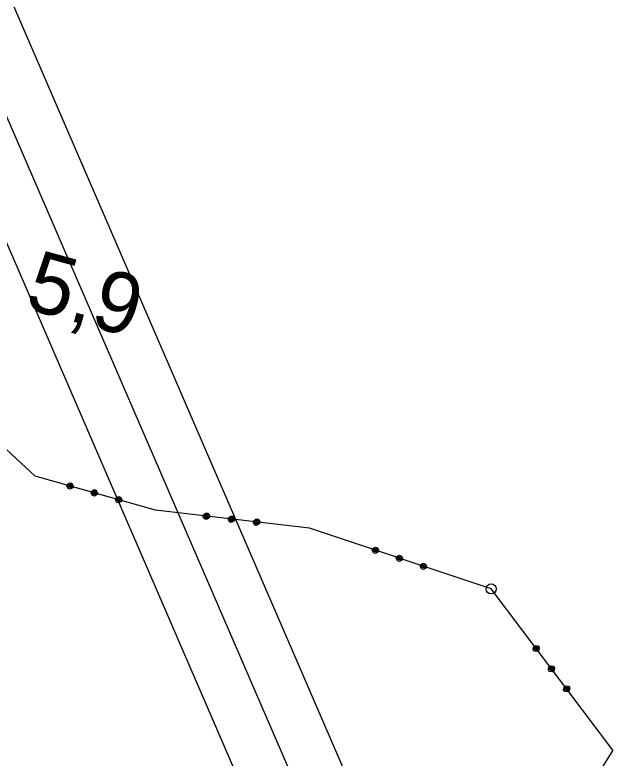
# Model space of a CAD drawing. Extents: x -866656 to -858817, y -1041816 to -1038653.
# Drawn here: x -864532.9 to -864473.3, y -1041446.5 to -1041373 of the extents above; entities that cross this region are included whole.
import ezdxf

# ---------------------------------------------------------------- set-up
doc = ezdxf.new("R2010")
doc.units = 0
for name, color, linetype in [('tisk ramy', 7, 'Continuous'), ('Vrstva 1', 7, 'Continuous'), ('Vrstva 21', 7, 'Continuous'), ('Vrstva 3', 7, 'Continuous'), ('Vrstva 7', 7, 'Continuous')]:
    doc.layers.add(name, color=color, linetype=linetype)

msp = doc.modelspace()

# ---------------------------------------------------------------- linework, layer by layer
at = {"layer": 'tisk ramy'}
for points in [[(-865224.278, -1040522.071), (-864724.074, -1041678.518), (-864451.49, -1041560.616), (-864951.694, -1040404.169)], [(-864954.298, -1040410.743), (-864458.064, -1041558.012), (-864721.47, -1041671.944), (-865217.704, -1040524.675)]]:
    msp.add_lwpolyline(points, close=True, dxfattribs=at)
at = {"layer": 'Vrstva 1'}
for radius in [0.5, 0.5, 0.01, 0.01]:
    msp.add_circle((-864485.82, -1041429.74), radius, dxfattribs=at)
at = {"layer": 'Vrstva 21'}
msp.add_lwpolyline([(-864598.121, -1041400.684), (-864542.042, -1041376.428), (-864494.403, -1041486.567), (-864550.482, -1041510.823)], close=True, dxfattribs=at)
at = {"layer": 'Vrstva 3'}
for p, q in [((-864530.92, -1041418.58), (-864564.95, -1041387.08)), ((-864530.92, -1041418.58), (-864564.95, -1041387.08)), ((-864519.01, -1041421.96), (-864530.92, -1041418.58)), ((-864519.01, -1041421.96), (-864530.92, -1041418.58)), ((-864527.782, -1041419.574), (-864527.727, -1041419.382)), ((-864527.782, -1041419.574), (-864527.727, -1041419.382)), ((-864527.644, -1041419.821), (-864527.782, -1041419.574)), ((-864527.644, -1041419.821), (-864527.782, -1041419.574)), ((-864527.727, -1041419.382), (-864527.48, -1041419.244)), ((-864527.727, -1041419.382), (-864527.48, -1041419.244)), ((-864527.631, -1041419.409), (-864527.685, -1041419.601)), ((-864527.631, -1041419.409), (-864527.685, -1041419.601)), ((-864527.685, -1041419.601), (-864527.617, -1041419.725)), ((-864527.685, -1041419.601), (-864527.617, -1041419.725)), ((-864527.617, -1041419.725), (-864527.507, -1041419.34)), ((-864527.617, -1041419.725), (-864527.507, -1041419.34)), ((-864527.411, -1041419.367), (-864527.52, -1041419.752)), ((-864527.411, -1041419.367), (-864527.52, -1041419.752)), ((-864527.507, -1041419.34), (-864527.315, -1041419.395)), ((-864527.507, -1041419.34), (-864527.315, -1041419.395)), ((-864527.48, -1041419.244), (-864527.288, -1041419.298)), ((-864527.48, -1041419.244), (-864527.288, -1041419.298)), ((-864527.315, -1041419.395), (-864527.424, -1041419.779)), ((-864527.315, -1041419.395), (-864527.424, -1041419.779)), ((-864527.424, -1041419.779), (-864527.301, -1041419.71)), ((-864527.424, -1041419.779), (-864527.301, -1041419.71)), ((-864527.301, -1041419.71), (-864527.246, -1041419.518)), ((-864527.301, -1041419.71), (-864527.246, -1041419.518)), ((-864527.288, -1041419.298), (-864527.15, -1041419.545)), ((-864527.288, -1041419.298), (-864527.15, -1041419.545)), ((-864527.15, -1041419.545), (-864527.204, -1041419.738)), ((-864527.15, -1041419.545), (-864527.204, -1041419.738)), ((-864527.451, -1041419.876), (-864527.644, -1041419.821)), ((-864527.451, -1041419.876), (-864527.644, -1041419.821)), ((-864527.204, -1041419.738), (-864527.451, -1041419.876)), ((-864527.204, -1041419.738), (-864527.451, -1041419.876)), ((-864525.377, -1041420.257), (-864525.322, -1041420.064)), ((-864525.377, -1041420.257), (-864525.322, -1041420.064)), ((-864525.239, -1041420.504), (-864525.377, -1041420.257)), ((-864525.239, -1041420.504), (-864525.377, -1041420.257)), ((-864525.322, -1041420.064), (-864525.075, -1041419.926)), ((-864525.322, -1041420.064), (-864525.075, -1041419.926)), ((-864525.226, -1041420.091), (-864525.28, -1041420.284)), ((-864525.226, -1041420.091), (-864525.28, -1041420.284)), ((-864525.28, -1041420.284), (-864525.212, -1041420.407)), ((-864525.28, -1041420.284), (-864525.212, -1041420.407)), ((-864525.212, -1041420.407), (-864525.102, -1041420.023)), ((-864525.212, -1041420.407), (-864525.102, -1041420.023)), ((-864525.006, -1041420.05), (-864525.115, -1041420.435)), ((-864525.006, -1041420.05), (-864525.115, -1041420.435)), ((-864525.102, -1041420.023), (-864524.91, -1041420.077)), ((-864525.102, -1041420.023), (-864524.91, -1041420.077)), ((-864525.075, -1041419.926), (-864524.883, -1041419.981)), ((-864525.075, -1041419.926), (-864524.883, -1041419.981)), ((-864524.799, -1041420.42), (-864525.046, -1041420.558)), ((-864524.799, -1041420.42), (-864525.046, -1041420.558)), ((-864524.91, -1041420.077), (-864525.019, -1041420.462)), ((-864524.91, -1041420.077), (-864525.019, -1041420.462)), ((-864525.019, -1041420.462), (-864524.896, -1041420.393)), ((-864525.019, -1041420.462), (-864524.896, -1041420.393)), ((-864524.896, -1041420.393), (-864524.841, -1041420.201)), ((-864524.896, -1041420.393), (-864524.841, -1041420.201)), ((-864524.883, -1041419.981), (-864524.745, -1041420.228)), ((-864524.883, -1041419.981), (-864524.745, -1041420.228)), ((-864524.745, -1041420.228), (-864524.799, -1041420.42)), ((-864524.745, -1041420.228), (-864524.799, -1041420.42)), ((-864525.046, -1041420.558), (-864525.239, -1041420.504)), ((-864525.046, -1041420.558), (-864525.239, -1041420.504)), ((-864522.972, -1041420.939), (-864522.917, -1041420.747)), ((-864522.972, -1041420.939), (-864522.917, -1041420.747)), ((-864522.834, -1041421.186), (-864522.972, -1041420.939)), ((-864522.834, -1041421.186), (-864522.972, -1041420.939)), ((-864522.917, -1041420.747), (-864522.67, -1041420.609)), ((-864522.917, -1041420.747), (-864522.67, -1041420.609)), ((-864522.821, -1041420.774), (-864522.875, -1041420.966)), ((-864522.821, -1041420.774), (-864522.875, -1041420.966)), ((-864522.875, -1041420.966), (-864522.806, -1041421.09)), ((-864522.875, -1041420.966), (-864522.806, -1041421.09)), ((-864522.806, -1041421.09), (-864522.697, -1041420.705)), ((-864522.806, -1041421.09), (-864522.697, -1041420.705)), ((-864522.601, -1041420.732), (-864522.71, -1041421.117)), ((-864522.601, -1041420.732), (-864522.71, -1041421.117)), ((-864522.697, -1041420.705), (-864522.505, -1041420.76)), ((-864522.697, -1041420.705), (-864522.505, -1041420.76)), ((-864522.67, -1041420.609), (-864522.478, -1041420.663)), ((-864522.67, -1041420.609), (-864522.478, -1041420.663)), ((-864522.394, -1041421.103), (-864522.641, -1041421.241)), ((-864522.394, -1041421.103), (-864522.641, -1041421.241)), ((-864522.505, -1041420.76), (-864522.614, -1041421.144)), ((-864522.505, -1041420.76), (-864522.614, -1041421.144)), ((-864522.614, -1041421.144), (-864522.491, -1041421.076)), ((-864522.614, -1041421.144), (-864522.491, -1041421.076)), ((-864522.491, -1041421.076), (-864522.436, -1041420.883)), ((-864522.491, -1041421.076), (-864522.436, -1041420.883)), ((-864522.478, -1041420.663), (-864522.34, -1041420.91)), ((-864522.478, -1041420.663), (-864522.34, -1041420.91)), ((-864522.34, -1041420.91), (-864522.394, -1041421.103)), ((-864522.34, -1041420.91), (-864522.394, -1041421.103)), ((-864522.641, -1041421.241), (-864522.834, -1041421.186)), ((-864522.641, -1041421.241), (-864522.834, -1041421.186)), ((-864503.79, -1041423.75), (-864519.01, -1041421.96)), ((-864503.79, -1041423.75), (-864519.01, -1041421.96)), ((-864514.291, -1041422.615), (-864514.268, -1041422.416)), ((-864514.291, -1041422.615), (-864514.268, -1041422.416)), ((-864514.116, -1041422.837), (-864514.291, -1041422.615)), ((-864514.116, -1041422.837), (-864514.291, -1041422.615)), ((-864514.268, -1041422.416), (-864514.046, -1041422.241)), ((-864514.268, -1041422.416), (-864514.046, -1041422.241)), ((-864514.169, -1041422.428), (-864514.192, -1041422.627)), ((-864514.169, -1041422.428), (-864514.192, -1041422.627)), ((-864514.192, -1041422.627), (-864514.104, -1041422.738)), ((-864514.192, -1041422.627), (-864514.104, -1041422.738)), ((-864514.104, -1041422.738), (-864514.058, -1041422.341)), ((-864514.104, -1041422.738), (-864514.058, -1041422.341)), ((-864514.058, -1041422.341), (-864513.859, -1041422.364)), ((-864514.058, -1041422.341), (-864513.859, -1041422.364)), ((-864514.046, -1041422.241), (-864513.847, -1041422.265)), ((-864514.046, -1041422.241), (-864513.847, -1041422.265)), ((-864513.958, -1041422.352), (-864514.005, -1041422.749)), ((-864513.958, -1041422.352), (-864514.005, -1041422.749)), ((-864513.859, -1041422.364), (-864513.906, -1041422.761)), ((-864513.859, -1041422.364), (-864513.906, -1041422.761)), ((-864513.847, -1041422.265), (-864513.672, -1041422.487)), ((-864513.847, -1041422.265), (-864513.672, -1041422.487)), ((-864513.795, -1041422.673), (-864513.771, -1041422.475)), ((-864513.795, -1041422.673), (-864513.771, -1041422.475)), ((-864513.672, -1041422.487), (-864513.695, -1041422.685)), ((-864513.672, -1041422.487), (-864513.695, -1041422.685)), ((-864511.785, -1041422.708), (-864511.563, -1041422.533)), ((-864511.785, -1041422.708), (-864511.563, -1041422.533)), ((-864511.622, -1041423.03), (-864511.575, -1041422.633)), ((-864511.622, -1041423.03), (-864511.575, -1041422.633)), ((-864511.575, -1041422.633), (-864511.376, -1041422.656)), ((-864511.575, -1041422.633), (-864511.376, -1041422.656)), ((-864511.563, -1041422.533), (-864511.364, -1041422.557)), ((-864511.563, -1041422.533), (-864511.364, -1041422.557)), ((-864511.475, -1041422.644), (-864511.522, -1041423.041)), ((-864511.475, -1041422.644), (-864511.522, -1041423.041)), ((-864511.364, -1041422.557), (-864511.189, -1041422.779)), ((-864511.364, -1041422.557), (-864511.189, -1041422.779)), ((-864513.917, -1041422.86), (-864514.116, -1041422.837)), ((-864513.917, -1041422.86), (-864514.116, -1041422.837)), ((-864513.695, -1041422.685), (-864513.917, -1041422.86)), ((-864513.695, -1041422.685), (-864513.917, -1041422.86)), ((-864513.906, -1041422.761), (-864513.795, -1041422.673)), ((-864513.906, -1041422.761), (-864513.795, -1041422.673)), ((-864511.808, -1041422.907), (-864511.785, -1041422.708)), ((-864511.808, -1041422.907), (-864511.785, -1041422.708)), ((-864511.633, -1041423.129), (-864511.808, -1041422.907)), ((-864511.633, -1041423.129), (-864511.808, -1041422.907)), ((-864511.686, -1041422.72), (-864511.709, -1041422.919)), ((-864511.686, -1041422.72), (-864511.709, -1041422.919)), ((-864511.709, -1041422.919), (-864511.622, -1041423.03)), ((-864511.709, -1041422.919), (-864511.622, -1041423.03)), ((-864511.435, -1041423.152), (-864511.633, -1041423.129)), ((-864511.435, -1041423.152), (-864511.633, -1041423.129)), ((-864511.213, -1041422.977), (-864511.435, -1041423.152)), ((-864511.213, -1041422.977), (-864511.435, -1041423.152)), ((-864511.376, -1041422.656), (-864511.423, -1041423.053)), ((-864511.376, -1041422.656), (-864511.423, -1041423.053)), ((-864511.423, -1041423.053), (-864511.312, -1041422.966)), ((-864511.423, -1041423.053), (-864511.312, -1041422.966)), ((-864511.312, -1041422.966), (-864511.289, -1041422.767)), ((-864511.312, -1041422.966), (-864511.289, -1041422.767)), ((-864511.189, -1041422.779), (-864511.213, -1041422.977)), ((-864511.189, -1041422.779), (-864511.213, -1041422.977)), ((-864509.326, -1041423.199), (-864509.302, -1041423)), ((-864509.326, -1041423.199), (-864509.302, -1041423)), ((-864509.15, -1041423.421), (-864509.326, -1041423.199)), ((-864509.15, -1041423.421), (-864509.326, -1041423.199)), ((-864509.302, -1041423), (-864509.08, -1041422.825)), ((-864509.302, -1041423), (-864509.08, -1041422.825)), ((-864509.203, -1041423.012), (-864509.226, -1041423.211)), ((-864509.203, -1041423.012), (-864509.226, -1041423.211)), ((-864509.226, -1041423.211), (-864509.139, -1041423.322)), ((-864509.226, -1041423.211), (-864509.139, -1041423.322)), ((-864509.139, -1041423.322), (-864509.092, -1041422.925)), ((-864509.139, -1041423.322), (-864509.092, -1041422.925)), ((-864509.092, -1041422.925), (-864508.893, -1041422.948)), ((-864509.092, -1041422.925), (-864508.893, -1041422.948)), ((-864509.08, -1041422.825), (-864508.882, -1041422.849)), ((-864509.08, -1041422.825), (-864508.882, -1041422.849)), ((-864508.993, -1041422.936), (-864509.039, -1041423.333)), ((-864508.993, -1041422.936), (-864509.039, -1041423.333)), ((-864508.73, -1041423.269), (-864508.952, -1041423.444)), ((-864508.73, -1041423.269), (-864508.952, -1041423.444)), ((-864508.893, -1041422.948), (-864508.94, -1041423.345)), ((-864508.893, -1041422.948), (-864508.94, -1041423.345)), ((-864508.94, -1041423.345), (-864508.829, -1041423.258)), ((-864508.94, -1041423.345), (-864508.829, -1041423.258)), ((-864508.882, -1041422.849), (-864508.706, -1041423.071)), ((-864508.882, -1041422.849), (-864508.706, -1041423.071)), ((-864508.829, -1041423.258), (-864508.806, -1041423.059)), ((-864508.829, -1041423.258), (-864508.806, -1041423.059)), ((-864508.706, -1041423.071), (-864508.73, -1041423.269)), ((-864508.706, -1041423.071), (-864508.73, -1041423.269)), ((-864508.952, -1041423.444), (-864509.15, -1041423.421)), ((-864508.952, -1041423.444), (-864509.15, -1041423.421)), ((-864485.82, -1041429.74), (-864503.79, -1041423.75)), ((-864485.82, -1041429.74), (-864503.79, -1041423.75)), ((-864497.587, -1041425.922), (-864497.524, -1041425.733)), ((-864497.587, -1041425.922), (-864497.524, -1041425.733)), ((-864497.461, -1041426.175), (-864497.587, -1041425.922)), ((-864497.461, -1041426.175), (-864497.587, -1041425.922)), ((-864497.524, -1041425.733), (-864497.271, -1041425.606)), ((-864497.524, -1041425.733), (-864497.271, -1041425.606)), ((-864497.429, -1041425.764), (-864497.492, -1041425.954)), ((-864497.429, -1041425.764), (-864497.492, -1041425.954)), ((-864497.492, -1041425.954), (-864497.429, -1041426.08)), ((-864497.492, -1041425.954), (-864497.429, -1041426.08)), ((-864497.271, -1041426.239), (-864497.461, -1041426.175)), ((-864497.271, -1041426.239), (-864497.461, -1041426.175)), ((-864497.429, -1041426.08), (-864497.303, -1041425.701)), ((-864497.429, -1041426.08), (-864497.303, -1041425.701)), ((-864497.208, -1041425.733), (-864497.334, -1041426.112)), ((-864497.208, -1041425.733), (-864497.334, -1041426.112)), ((-864497.303, -1041425.701), (-864497.113, -1041425.764)), ((-864497.303, -1041425.701), (-864497.113, -1041425.764)), ((-864497.271, -1041425.606), (-864497.081, -1041425.669)), ((-864497.271, -1041425.606), (-864497.081, -1041425.669)), ((-864497.018, -1041426.112), (-864497.271, -1041426.239)), ((-864497.018, -1041426.112), (-864497.271, -1041426.239)), ((-864497.113, -1041425.764), (-864497.239, -1041426.144)), ((-864497.113, -1041425.764), (-864497.239, -1041426.144)), ((-864497.239, -1041426.144), (-864497.113, -1041426.08)), ((-864497.239, -1041426.144), (-864497.113, -1041426.08)), ((-864497.113, -1041426.08), (-864497.05, -1041425.891)), ((-864497.113, -1041426.08), (-864497.05, -1041425.891)), ((-864497.081, -1041425.669), (-864496.955, -1041425.922)), ((-864497.081, -1041425.669), (-864496.955, -1041425.922)), ((-864496.955, -1041425.922), (-864497.018, -1041426.112)), ((-864496.955, -1041425.922), (-864497.018, -1041426.112)), ((-864495.216, -1041426.713), (-864495.152, -1041426.523)), ((-864495.216, -1041426.713), (-864495.152, -1041426.523)), ((-864495.089, -1041426.966), (-864495.216, -1041426.713)), ((-864495.089, -1041426.966), (-864495.216, -1041426.713)), ((-864495.152, -1041426.523), (-864494.899, -1041426.397)), ((-864495.152, -1041426.523), (-864494.899, -1041426.397)), ((-864495.057, -1041426.555), (-864495.121, -1041426.745)), ((-864495.057, -1041426.555), (-864495.121, -1041426.745)), ((-864495.121, -1041426.745), (-864495.057, -1041426.871)), ((-864495.121, -1041426.745), (-864495.057, -1041426.871)), ((-864494.899, -1041427.029), (-864495.089, -1041426.966)), ((-864494.899, -1041427.029), (-864495.089, -1041426.966)), ((-864495.057, -1041426.871), (-864494.931, -1041426.492)), ((-864495.057, -1041426.871), (-864494.931, -1041426.492)), ((-864494.836, -1041426.523), (-864494.963, -1041426.903)), ((-864494.836, -1041426.523), (-864494.963, -1041426.903)), ((-864494.931, -1041426.492), (-864494.741, -1041426.555)), ((-864494.931, -1041426.492), (-864494.741, -1041426.555)), ((-864494.899, -1041426.397), (-864494.71, -1041426.46)), ((-864494.899, -1041426.397), (-864494.71, -1041426.46)), ((-864494.646, -1041426.903), (-864494.899, -1041427.029)), ((-864494.646, -1041426.903), (-864494.899, -1041427.029)), ((-864494.741, -1041426.555), (-864494.868, -1041426.934)), ((-864494.741, -1041426.555), (-864494.868, -1041426.934)), ((-864494.868, -1041426.934), (-864494.741, -1041426.871)), ((-864494.868, -1041426.934), (-864494.741, -1041426.871)), ((-864494.741, -1041426.871), (-864494.678, -1041426.681)), ((-864494.741, -1041426.871), (-864494.678, -1041426.681)), ((-864494.71, -1041426.46), (-864494.583, -1041426.713)), ((-864494.71, -1041426.46), (-864494.583, -1041426.713)), ((-864494.583, -1041426.713), (-864494.646, -1041426.903)), ((-864494.583, -1041426.713), (-864494.646, -1041426.903)), ((-864492.844, -1041427.503), (-864492.781, -1041427.314)), ((-864492.844, -1041427.503), (-864492.781, -1041427.314)), ((-864492.717, -1041427.756), (-864492.844, -1041427.503)), ((-864492.717, -1041427.756), (-864492.844, -1041427.503)), ((-864492.781, -1041427.314), (-864492.528, -1041427.187)), ((-864492.781, -1041427.314), (-864492.528, -1041427.187)), ((-864492.686, -1041427.345), (-864492.749, -1041427.535)), ((-864492.686, -1041427.345), (-864492.749, -1041427.535)), ((-864492.749, -1041427.535), (-864492.686, -1041427.662)), ((-864492.749, -1041427.535), (-864492.686, -1041427.662)), ((-864492.528, -1041427.82), (-864492.717, -1041427.756)), ((-864492.528, -1041427.82), (-864492.717, -1041427.756)), ((-864492.686, -1041427.662), (-864492.559, -1041427.282)), ((-864492.686, -1041427.662), (-864492.559, -1041427.282)), ((-864492.464, -1041427.314), (-864492.591, -1041427.693)), ((-864492.464, -1041427.314), (-864492.591, -1041427.693)), ((-864492.559, -1041427.282), (-864492.37, -1041427.345)), ((-864492.559, -1041427.282), (-864492.37, -1041427.345)), ((-864492.528, -1041427.187), (-864492.338, -1041427.25)), ((-864492.528, -1041427.187), (-864492.338, -1041427.25)), ((-864492.275, -1041427.693), (-864492.528, -1041427.82)), ((-864492.275, -1041427.693), (-864492.528, -1041427.82)), ((-864492.37, -1041427.345), (-864492.496, -1041427.725)), ((-864492.37, -1041427.345), (-864492.496, -1041427.725)), ((-864492.496, -1041427.725), (-864492.37, -1041427.662)), ((-864492.496, -1041427.725), (-864492.37, -1041427.662)), ((-864492.37, -1041427.662), (-864492.306, -1041427.472)), ((-864492.37, -1041427.662), (-864492.306, -1041427.472)), ((-864492.338, -1041427.25), (-864492.211, -1041427.503)), ((-864492.338, -1041427.25), (-864492.211, -1041427.503)), ((-864492.211, -1041427.503), (-864492.275, -1041427.693)), ((-864492.211, -1041427.503), (-864492.275, -1041427.693)), ((-864473.782, -1041445.689), (-864485.82, -1041429.74)), ((-864473.782, -1041445.689), (-864485.82, -1041429.74)), ((-864481.667, -1041435.74), (-864481.628, -1041435.46)), ((-864481.667, -1041435.74), (-864481.628, -1041435.46)), ((-864481.546, -1041435.899), (-864481.667, -1041435.74)), ((-864481.546, -1041435.899), (-864481.667, -1041435.74)), ((-864481.628, -1041435.46), (-864481.468, -1041435.339)), ((-864481.628, -1041435.46), (-864481.468, -1041435.339)), ((-864481.587, -1041435.679), (-864481.268, -1041435.438)), ((-864481.587, -1041435.679), (-864481.268, -1041435.438)), ((-864481.567, -1041435.539), (-864481.587, -1041435.679)), ((-864481.567, -1041435.539), (-864481.587, -1041435.679)), ((-864481.408, -1041435.419), (-864481.567, -1041435.539)), ((-864481.408, -1041435.419), (-864481.567, -1041435.539)), ((-864481.207, -1041435.518), (-864481.527, -1041435.759)), ((-864481.207, -1041435.518), (-864481.527, -1041435.759)), ((-864481.468, -1041435.339), (-864481.188, -1041435.378)), ((-864481.468, -1041435.339), (-864481.188, -1041435.378)), ((-864481.147, -1041435.598), (-864481.467, -1041435.839)), ((-864481.147, -1041435.598), (-864481.467, -1041435.839)), ((-864481.467, -1041435.839), (-864481.326, -1041435.859)), ((-864481.467, -1041435.839), (-864481.326, -1041435.859)), ((-864481.326, -1041435.859), (-864481.167, -1041435.738)), ((-864481.326, -1041435.859), (-864481.167, -1041435.738)), ((-864481.268, -1041435.438), (-864481.147, -1041435.598)), ((-864481.268, -1041435.438), (-864481.147, -1041435.598)), ((-864481.107, -1041435.818), (-864481.266, -1041435.938)), ((-864481.107, -1041435.818), (-864481.266, -1041435.938)), ((-864481.188, -1041435.378), (-864481.067, -1041435.538)), ((-864481.188, -1041435.378), (-864481.067, -1041435.538)), ((-864481.067, -1041435.538), (-864481.107, -1041435.818)), ((-864481.067, -1041435.538), (-864481.107, -1041435.818)), ((-864481.266, -1041435.938), (-864481.546, -1041435.899)), ((-864481.266, -1041435.938), (-864481.546, -1041435.899)), ((-864480.122, -1041437.455), (-864479.962, -1041437.335)), ((-864480.122, -1041437.455), (-864479.962, -1041437.335)), ((-864479.962, -1041437.335), (-864479.682, -1041437.374)), ((-864479.962, -1041437.335), (-864479.682, -1041437.374)), ((-864480.161, -1041437.735), (-864480.122, -1041437.455)), ((-864480.161, -1041437.735), (-864480.122, -1041437.455)), ((-864480.04, -1041437.895), (-864480.161, -1041437.735)), ((-864480.04, -1041437.895), (-864480.161, -1041437.735)), ((-864480.081, -1041437.675), (-864479.762, -1041437.434)), ((-864480.081, -1041437.675), (-864479.762, -1041437.434)), ((-864480.061, -1041437.535), (-864480.081, -1041437.675)), ((-864480.061, -1041437.535), (-864480.081, -1041437.675)), ((-864479.902, -1041437.414), (-864480.061, -1041437.535)), ((-864479.902, -1041437.414), (-864480.061, -1041437.535)), ((-864479.76, -1041437.934), (-864480.04, -1041437.895)), ((-864479.76, -1041437.934), (-864480.04, -1041437.895)), ((-864479.701, -1041437.514), (-864480.021, -1041437.755)), ((-864479.701, -1041437.514), (-864480.021, -1041437.755)), ((-864479.641, -1041437.594), (-864479.96, -1041437.835)), ((-864479.641, -1041437.594), (-864479.96, -1041437.835)), ((-864479.96, -1041437.835), (-864479.82, -1041437.854)), ((-864479.96, -1041437.835), (-864479.82, -1041437.854)), ((-864479.82, -1041437.854), (-864479.661, -1041437.734)), ((-864479.82, -1041437.854), (-864479.661, -1041437.734)), ((-864479.762, -1041437.434), (-864479.641, -1041437.594)), ((-864479.762, -1041437.434), (-864479.641, -1041437.594)), ((-864479.601, -1041437.813), (-864479.76, -1041437.934)), ((-864479.601, -1041437.813), (-864479.76, -1041437.934)), ((-864479.682, -1041437.374), (-864479.561, -1041437.533)), ((-864479.682, -1041437.374), (-864479.561, -1041437.533)), ((-864479.561, -1041437.533), (-864479.601, -1041437.813)), ((-864479.561, -1041437.533), (-864479.601, -1041437.813)), ((-864478.655, -1041439.731), (-864478.616, -1041439.45)), ((-864478.655, -1041439.731), (-864478.616, -1041439.45)), ((-864478.616, -1041439.45), (-864478.456, -1041439.33)), ((-864478.616, -1041439.45), (-864478.456, -1041439.33)), ((-864478.575, -1041439.67), (-864478.256, -1041439.429)), ((-864478.575, -1041439.67), (-864478.256, -1041439.429)), ((-864478.555, -1041439.53), (-864478.575, -1041439.67)), ((-864478.555, -1041439.53), (-864478.575, -1041439.67)), ((-864478.396, -1041439.41), (-864478.555, -1041439.53)), ((-864478.396, -1041439.41), (-864478.555, -1041439.53)), ((-864478.195, -1041439.509), (-864478.515, -1041439.75)), ((-864478.195, -1041439.509), (-864478.515, -1041439.75)), ((-864478.456, -1041439.33), (-864478.176, -1041439.369)), ((-864478.456, -1041439.33), (-864478.176, -1041439.369)), ((-864478.256, -1041439.429), (-864478.135, -1041439.589)), ((-864478.256, -1041439.429), (-864478.135, -1041439.589)), ((-864478.176, -1041439.369), (-864478.055, -1041439.529)), ((-864478.176, -1041439.369), (-864478.055, -1041439.529)), ((-864478.055, -1041439.529), (-864478.094, -1041439.809)), ((-864478.055, -1041439.529), (-864478.094, -1041439.809)), ((-864478.534, -1041439.89), (-864478.655, -1041439.731)), ((-864478.534, -1041439.89), (-864478.655, -1041439.731)), ((-864478.254, -1041439.929), (-864478.534, -1041439.89)), ((-864478.254, -1041439.929), (-864478.534, -1041439.89)), ((-864478.135, -1041439.589), (-864478.454, -1041439.83)), ((-864478.135, -1041439.589), (-864478.454, -1041439.83)), ((-864478.454, -1041439.83), (-864478.314, -1041439.85)), ((-864478.454, -1041439.83), (-864478.314, -1041439.85)), ((-864478.314, -1041439.85), (-864478.155, -1041439.729)), ((-864478.314, -1041439.85), (-864478.155, -1041439.729)), ((-864478.094, -1041439.809), (-864478.254, -1041439.929)), ((-864478.094, -1041439.809), (-864478.254, -1041439.929)), ((-864473.782, -1041445.689), (-864479.393, -1041454.553)), ((-864473.782, -1041445.689), (-864479.393, -1041454.553))]:
    msp.add_line(p, q, dxfattribs=at)

# ---------------------------------------------------------------- texts
at = {"layer": 'Vrstva 7'}
msp.add_text('5,9', height=6, rotation=344.62332, dxfattribs=at).set_placement((-864532.104, -1041401.95))

doc.saveas('drawing.dxf')
